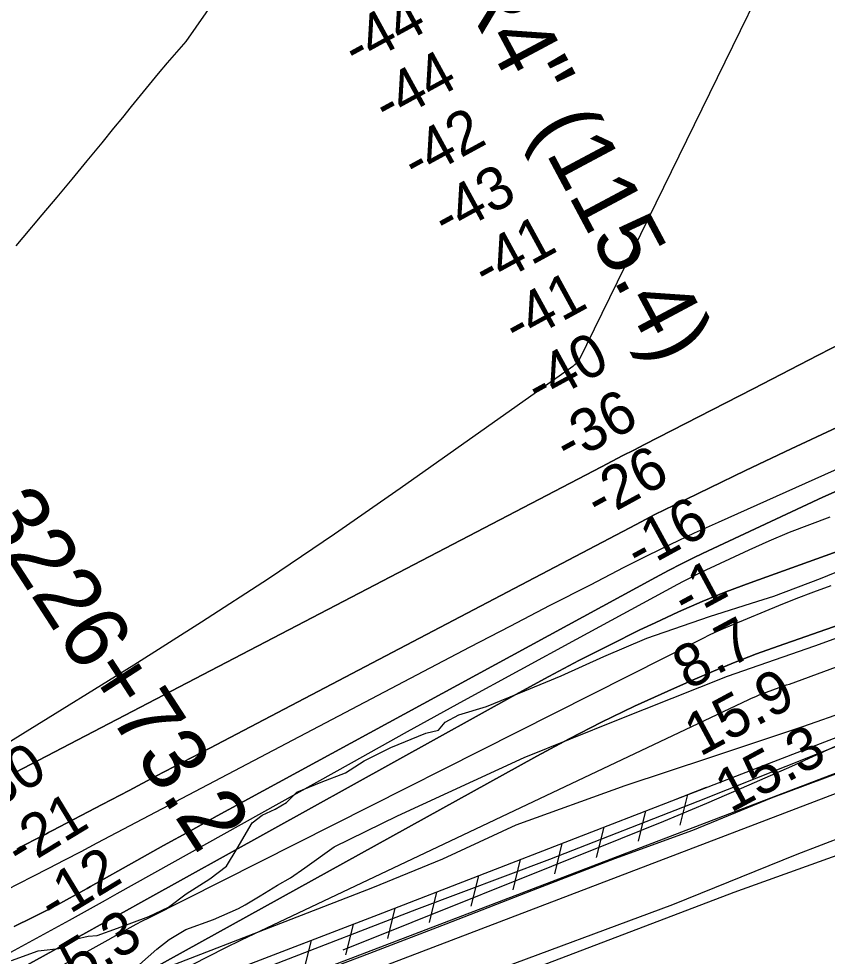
# Model space of a CAD drawing. Extents: x 3598634 to 3636690, y 517270 to 542944.
# Drawn here: x 3611825 to 3613087, y 532240 to 533703 of the extents above; entities that cross this region are included whole.
import ezdxf

# ---------------------------------------------------------------- set-up
doc = ezdxf.new("R2010")
doc.units = 0
for name, color, linetype in [('V-CHAN-NAID', 7, 'Continuous'), ('V-FLOD-BASE', 7, 'Continuous'), ('V-LEVE-TOET', 7, 'Continuous'), ('V-RIVR-EDGE', 7, 'Continuous'), ('V-RIVR-RANG', 7, 'Continuous'), ('V-ROAD-CNTR', 7, 'Continuous'), ('V-RRAP-FSHR', 7, 'Continuous'), ('V-SITE-VEGE', 7, 'Continuous'), ('V-SURV-IDEN', 7, 'Continuous'), ('V-SURV-LINE', 7, 'Continuous'), ('V-TOPO-DPTH', 7, 'Continuous'), ('V-TOPO-MAJR', 7, 'Continuous'), ('V-TOPO-MINR', 7, 'Continuous'), ('V-TOPO-WATR', 7, 'Continuous')]:
    doc.layers.add(name, color=color, linetype=linetype)

msp = doc.modelspace()

# ---------------------------------------------------------------- linework, layer by layer
at = {"layer": 'V-FLOD-BASE'}
msp.add_lwpolyline([(3611809.6, 531773.7), (3611831.7, 531791.7), (3611852.7, 531811.4), (3611891.2, 531857.7), (3611922.6, 531898.7), (3611939.3, 531923.2), (3611960, 531962.8), (3611986.2, 532024.4), (3612002.6, 532058.3), (3612023.3, 532091.3), (3612038.2, 532108), (3612064.9, 532125.9), (3612105.6, 532143.5), (3612187.7, 532176.5), (3612280.6, 532209.8), (3612373.1, 532244.5), (3612492.2, 532290.2), (3612635.3, 532346.2), (3612755.4, 532392.4), (3612877.2, 532436.9), (3613000.3, 532486.9), (3613110.7, 532528.5)], dxfattribs=at)
at = {"layer": 'V-LEVE-TOET'}
for points in [[(3614422.5, 533072.1), (3614215, 532994.1), (3614015.6, 532917.9), (3613809.6, 532838.6), (3613554.3, 532741.8), (3613333.5, 532656.8), (3613114.3, 532572.4), (3612885.4, 532481.3), (3612653.5, 532390.9), (3612445.9, 532312.9), (3612222.6, 532226.6), (3612066, 532170), (3612060.2, 532168), (3612054.6, 532165.8), (3612049, 532163.3), (3612043.5, 532160.7), (3612038.2, 532157.9), (3612032.9, 532154.9), (3612027.7, 532151.8), (3612022.6, 532148.4)], [(3614507.1, 532961.2), (3614278.7, 532871), (3614092.5, 532804.1), (3613891.8, 532726.2), (3613693.3, 532653.9), (3613452.7, 532556.4), (3613267.8, 532486.3), (3613039.9, 532398.8), (3612845.8, 532320.2), (3612548.5, 532209.7), (3612242.6, 532090.8), (3612175.5, 532059.9), (3612151.4, 532047.8), (3612126.1, 532029.3), (3612098.2, 532004.8), (3612075.7, 531978.2), (3612025.6, 531901.8), (3611961.7, 531804.5), (3611905.3, 531746.4), (3611848, 531692.4), (3611778.3, 531638.3)]]:
    msp.add_lwpolyline(points, dxfattribs=at)
at = {"layer": 'V-RIVR-EDGE'}
msp.add_lwpolyline([(3611813.5, 532233), (3611855, 532248.5), (3611892.2, 532252.6), (3611915.1, 532266.9), (3611933.1, 532271.1), (3611946.9, 532272.2), (3611978.8, 532283.6), (3612028, 532302.1), (3612058.7, 532316.4), (3612086.3, 532337.3), (3612123, 532360.7), (3612148.9, 532380.4), (3612165.8, 532408), (3612189.3, 532448.1), (3612204.9, 532460.1), (3612225.3, 532469.7), (3612242.8, 532479.8), (3612259, 532496), (3612296.9, 532511.5), (3612334.7, 532526.4), (3612364.2, 532545), (3612405.7, 532565.9), (3612460.4, 532587.9), (3612480.2, 532592.7), (3612490.4, 532605.3), (3612512.1, 532616.6), (3612555.3, 532629.7), (3612614.8, 532654.2), (3612671.9, 532677.5), (3612738.6, 532707.9), (3612805.3, 532736.6), (3612903.3, 532770), (3612979, 532794.4), (3613003.6, 532802.1), (3613076.9, 532829.6), (3613139.4, 532855.2)], dxfattribs=at)
at = {"layer": 'V-ROAD-CNTR'}
msp.add_lwpolyline([(3612226.4, 532062.1), (3612430.1, 532146.2), (3612651.1, 532229.1), (3612941.7, 532339.9), (3613141.7, 532411.5), (3613453.6, 532538.8), (3613757.3, 532652.7), (3614058.1, 532765.6), (3614367.4, 532889.4), (3614416.7, 532906.6), (3614507.9, 532930.4), (3614637.9, 532981.5), (3614762, 533030.3), (3614915, 533089.5), (3615031.8, 533135)], dxfattribs=at)
at = {"layer": 'V-RRAP-FSHR'}
for p, q in [((3612868.8, 532492.1), (3612857, 532444.7)), ((3612803.5, 532466.8), (3612791.9, 532419.4)), ((3612738.3, 532441.4), (3612726.6, 532394)), ((3612673, 532416.1), (3612661.4, 532368.7)), ((3612607.8, 532390.8), (3612596.1, 532343.3)), ((3612542.5, 532365.4), (3612530.9, 532318)), ((3612477.3, 532340.1), (3612465.6, 532292.7)), ((3612412, 532314.7), (3612400.4, 532267.3)), ((3612346.7, 532289.6), (3612334.8, 532242.2)), ((3612281.3, 532264.6), (3612269.5, 532217.2))]:
    msp.add_line(p, q, dxfattribs=at)
for points in [[(3610481.4, 531014.9), (3610518.1, 531016.4), (3610543, 531035.1), (3610817.5, 531253.7), (3610959.6, 531343), (3611372.9, 531576), (3611600.4, 531710.3), (3611708.4, 531774.9), (3611794.5, 531830.6), (3611891.7, 531953), (3611922.6, 532018.4), (3611961, 532105.7), (3611976.1, 532126), (3611993.9, 532140.9), (3612020, 532159.1), (3612058.3, 532179.1), (3612393, 532307.4), (3612844.4, 532482.7), (3613372.5, 532686), (3613879.4, 532879.9), (3614277.5, 533031.9), (3614728.5, 533206.5)], [(3612157.5, 532217.1), (3612393, 532307.4), (3612844.4, 532482.7), (3612898.7, 532503.6)]]:
    msp.add_lwpolyline(points, dxfattribs=at)
at = {"layer": 'V-SITE-VEGE'}
for points in [[(3611806.3, 532193.1), (3611864.9, 532204.6), (3611894.9, 532207.8), (3611935, 532203.4), (3611980.5, 532210.6), (3612013.2, 532227), (3612040.4, 532251), (3612059.6, 532266.1), (3612085.8, 532281.7), (3612128.9, 532297.3), (3612168.1, 532314.5), (3612178.1, 532320.3), (3612201.9, 532333.9), (3612228.5, 532350.6), (3612249.2, 532362.3), (3612271.5, 532377.9), (3612317.2, 532410.8), (3612416, 532459.2), (3612614.1, 532550), (3612758.8, 532608.2), (3612931.5, 532677.3), (3613068.1, 532724.6), (3613182.8, 532766.1)], [(3613191.1, 532647.8), (3613048.7, 532598.1), (3612904.8, 532550.3), (3612771.2, 532505.7), (3612600.8, 532444.7), (3612486.2, 532391.3), (3612376.9, 532346.8), (3612224.1, 532287.4), (3612060.2, 532223.7), (3612036.8, 532209.7), (3612018, 532189.6), (3611981.2, 532144.7), (3611939.7, 532117.9), (3611890.1, 532098.7), (3611874.3, 532094), (3611851.2, 532091.2), (3611832.3, 532096.5), (3611790.3, 532156)]]:
    msp.add_lwpolyline(points, dxfattribs=at)
at = {"layer": 'V-SURV-LINE'}
for points in [[(3612136.5, 532157.6), (3613241.5, 532579.7)], [(3613252.2, 532551.7), (3612147.2, 532129.6)]]:
    msp.add_lwpolyline(points, dxfattribs=at)
at = {"layer": 'V-TOPO-DPTH'}
for points in [[(3611811.7, 532575.5), (3611831, 532587.5), (3612004.4, 532695), (3612109.9, 532761.7), (3612214.5, 532829.6), (3612317.8, 532899.5), (3612420.4, 532970.5), (3612690.1, 533161.2), (3612690.9, 533161.8), (3612693.1, 533163.6), (3612696.4, 533166.4), (3612697.3, 533167.3), (3612698.6, 533168.6), (3612699.6, 533170.2), (3613228.4, 534250.3)], [(3611811.7, 532575.5), (3611831, 532587.5), (3612004.4, 532695), (3612109.9, 532761.7), (3612214.5, 532829.6), (3612317.8, 532899.5), (3612420.4, 532970.5), (3612690.1, 533161.2), (3612690.9, 533161.8), (3612693.1, 533163.6), (3612696.4, 533166.4), (3612697.3, 533167.3), (3612698.6, 533168.6), (3612699.6, 533170.2), (3613228.4, 534250.3)], [(3611819.3, 532526.5), (3612734.6, 533004), (3612751.4, 533012.7), (3612768.2, 533021.4), (3612785, 533030.1), (3612801.8, 533038.7), (3612971.3, 533125.8), (3613072.9, 533178), (3613174.4, 533230.3), (3613275.9, 533282.8), (3613377.3, 533335.3), (3613621.4, 533461.8), (3613640.5, 533471.9), (3613659.6, 533482), (3613678.6, 533492.4), (3613697.5, 533502.9), (3614185.9, 533777.2)], [(3614185.9, 533777.2), (3613697.5, 533502.9), (3613678.6, 533492.4), (3613659.6, 533482), (3613640.5, 533471.9), (3613621.4, 533461.8), (3613377.3, 533335.3), (3613275.9, 533282.8), (3613174.4, 533230.3), (3613072.9, 533178), (3612971.3, 533125.8), (3612801.8, 533038.7), (3612785, 533030.1), (3612768.2, 533021.4), (3612751.4, 533012.7), (3612734.6, 533004), (3611819.3, 532526.5)], [(3611822.1, 532407.2), (3611828.1, 532410.4), (3611834.2, 532413.6), (3611840.3, 532416.8), (3611846.4, 532419.9), (3611852.5, 532423.1), (3611864.9, 532429.5), (3611868.1, 532431.1), (3611871.2, 532432.8), (3611874.4, 532434.4), (3611877.6, 532436.1), (3611955.1, 532476.8), (3611997.1, 532498.8), (3612039, 532520.8), (3612081, 532542.8), (3612122.9, 532564.8), (3612788.6, 532914.1), (3612803.4, 532921.8), (3612818.2, 532929.3), (3612833.1, 532936.8), (3612848, 532944.1), (3612959.7, 532998.3), (3613030.7, 533032.1), (3613102, 533065.2)], [(3613102, 533065.2), (3613030.7, 533032.1), (3612959.7, 532998.3), (3612848, 532944.1), (3612833.1, 532936.8), (3612818.2, 532929.3), (3612803.4, 532921.8), (3612788.6, 532914.1), (3612122.9, 532564.8), (3612081, 532542.8), (3612039, 532520.8), (3611997.1, 532498.8), (3611955.1, 532476.8), (3611877.6, 532436.1), (3611874.4, 532434.4), (3611871.2, 532432.8), (3611868.1, 532431.1), (3611864.9, 532429.5), (3611852.5, 532423.1), (3611846.4, 532419.9), (3611840.3, 532416.8), (3611834.2, 532413.6), (3611828.1, 532410.4), (3611822.1, 532407.2)], [(3613144.9, 532985), (3613080.5, 532956.3), (3612901.5, 532872.7), (3612880.6, 532862.7), (3612859.9, 532852.5), (3612839.4, 532841.9), (3612819, 532831), (3612176.6, 532481.7), (3612134.7, 532458.8), (3612092.8, 532435.8), (3612050.9, 532412.6), (3612009.2, 532389.2), (3611936.8, 532348.7), (3611931.3, 532345.6), (3611925.7, 532342.5), (3611920.2, 532339.4), (3611914.6, 532336.4), (3611883.9, 532319.6), (3611874.5, 532314.5), (3611865.1, 532309.6), (3611855.7, 532304.9), (3611846.2, 532300.2), (3611836.6, 532295.6), (3611827.1, 532291.1), (3611817.5, 532286.5)], [(3611817.5, 532286.5), (3611827.1, 532291.1), (3611836.6, 532295.6), (3611846.2, 532300.2), (3611855.7, 532304.9), (3611865.1, 532309.6), (3611874.5, 532314.5), (3611883.9, 532319.6), (3611914.6, 532336.4), (3611920.2, 532339.4), (3611925.7, 532342.5), (3611931.3, 532345.6), (3611936.8, 532348.7), (3612009.2, 532389.2), (3612050.9, 532412.6), (3612092.8, 532435.8), (3612134.7, 532458.8), (3612176.6, 532481.7), (3612819, 532831), (3612839.4, 532841.9), (3612859.9, 532852.5), (3612880.6, 532862.7), (3612901.5, 532872.7), (3613080.5, 532956.3), (3613144.9, 532985)], [(3613110.1, 532874.4), (3612966.7, 532822.7), (3612929.1, 532808.5), (3612891.7, 532793.5), (3612854.9, 532777.4), (3612818.3, 532760.5), (3612794.8, 532749.2), (3612747, 532725.7), (3612699.4, 532701.6), (3612652.3, 532676.7), (3612605.4, 532651.3), (3612020, 532326.4), (3611988.3, 532308.9), (3611956.6, 532291.4), (3611924.9, 532273.9), (3611893.1, 532256.5), (3611719.6, 532161.5)], [(3611719.6, 532161.5), (3611893.1, 532256.5), (3611924.9, 532273.9), (3611956.6, 532291.4), (3611988.3, 532308.9), (3612020, 532326.4), (3612605.4, 532651.3), (3612652.3, 532676.7), (3612699.4, 532701.6), (3612747, 532725.7), (3612794.8, 532749.2), (3612818.3, 532760.5), (3612854.9, 532777.4), (3612891.7, 532793.5), (3612929.1, 532808.5), (3612966.7, 532822.7), (3613110.1, 532874.4)], [(3613161.2, 532776.5), (3613010.8, 532724), (3612976.9, 532711.7), (3612943.2, 532698.8), (3612909.8, 532685.1), (3612876.6, 532670.9), (3612838.1, 532653.8), (3612786.2, 532630), (3612734.8, 532605.2), (3612684, 532579.1), (3612633.6, 532552.1), (3612032.6, 532219.5), (3612020.5, 532212.5), (3612008.6, 532205.2), (3611997, 532197.5), (3611985.6, 532189.4), (3611615.9, 531917.4)]]:
    msp.add_lwpolyline(points, dxfattribs=at)
at = {"layer": 'V-TOPO-MAJR'}
msp.add_lwpolyline([(3611820.5, 533348.7), (3611831.4, 533362.1), (3611861.2, 533397.1), (3611884.8, 533425.1), (3611908.3, 533453.1), (3611931.6, 533481.4), (3611954.8, 533509.8), (3611973.1, 533532.4), (3611987, 533549.5), (3612000.9, 533566.6), (3612014.9, 533583.7), (3612028.9, 533600.8), (3612043, 533617.7), (3612057.2, 533634.6), (3612071.6, 533651.3), (3612086.1, 533668), (3612297.4, 533971.1)], dxfattribs=at)
at = {"layer": 'V-TOPO-MINR'}
for points in [[(3611811.7, 532575.5), (3611831, 532587.5), (3612004.4, 532695), (3612109.9, 532761.7), (3612214.5, 532829.6), (3612317.8, 532899.5), (3612420.4, 532970.5), (3612690.1, 533161.2), (3612690.9, 533161.8), (3612693.1, 533163.6), (3612696.4, 533166.4), (3612697.3, 533167.3), (3612698.6, 533168.6), (3612699.6, 533170.2), (3613228.4, 534250.3)], [(3611819.3, 532526.5), (3612734.6, 533004), (3612751.4, 533012.7), (3612768.2, 533021.4), (3612785, 533030.1), (3612801.8, 533038.7), (3612971.3, 533125.8), (3613072.9, 533178), (3613174.4, 533230.3), (3613275.9, 533282.8), (3613377.3, 533335.3), (3613621.4, 533461.8), (3613640.5, 533471.9), (3613659.6, 533482), (3613678.6, 533492.4), (3613697.5, 533502.9), (3614185.9, 533777.2)], [(3611822.1, 532407.2), (3611828.1, 532410.4), (3611834.2, 532413.6), (3611840.3, 532416.8), (3611846.4, 532419.9), (3611852.5, 532423.1), (3611864.9, 532429.5), (3611868.1, 532431.1), (3611871.2, 532432.8), (3611874.4, 532434.4), (3611877.6, 532436.1), (3611955.1, 532476.8), (3611997.1, 532498.8), (3612039, 532520.8), (3612081, 532542.8), (3612122.9, 532564.8), (3612788.6, 532914.1), (3612803.4, 532921.8), (3612818.2, 532929.3), (3612833.1, 532936.8), (3612848, 532944.1), (3612959.7, 532998.3), (3613030.7, 533032.1), (3613102, 533065.2)], [(3611764.6, 532322.6), (3611846.2, 532364.3), (3611871.6, 532377.3), (3611896.9, 532390.3), (3611922.1, 532403.5), (3611947.4, 532416.7), (3612467.3, 532690.1), (3612529.7, 532722.8), (3612592.1, 532755.3), (3612654.7, 532787.7), (3612717.3, 532819.9), (3612770.1, 532847), (3612806.5, 532865.3), (3612843.2, 532883.2), (3612880.1, 532900.6), (3612917.2, 532917.5), (3613204.2, 533046)], [(3611945.2, 532128.3), (3611957.7, 532138.7), (3611973.1, 532150.7), (3612016.8, 532183.2), (3612020.4, 532185.7), (3612024.1, 532187.9), (3612070.6, 532213.3), (3612095.8, 532226.9), (3612121.3, 532240.1), (3612146.9, 532252.9), (3612172.7, 532265.4), (3612964.8, 532640.7), (3612968.9, 532642.6), (3612972.9, 532644.4), (3612977, 532646.1), (3612981.1, 532647.8), (3613023.7, 532663.6), (3613028.5, 532664.8), (3613915.9, 532991.8), (3613919.3, 532993.3), (3613922.7, 532994.7), (3613937.2, 533000.8), (3613941.6, 533002.4)], [(3613941.6, 533002.4), (3613946.1, 533003.5), (3613947.3, 533003.3), (3613948, 533002.7), (3613948.2, 533001.8), (3613948, 533000.7), (3613939.9, 532988.9), (3613934.3, 532982), (3613928, 532975.7), (3613920.9, 532970.4), (3613913.2, 532965.8), (3613391.5, 532706.1), (3613310.2, 532666.2), (3613228.6, 532627), (3613146.6, 532588.7), (3613064.3, 532551.1), (3613031.3, 532536.2), (3612965, 532506.9), (3612898.5, 532478.2), (3612831.7, 532450.3), (3612764.6, 532422.9), (3612330.7, 532249.1)], [(3611817.5, 532286.5), (3611827.1, 532291.1), (3611836.6, 532295.6), (3611846.2, 532300.2), (3611855.7, 532304.9), (3611865.1, 532309.6), (3611874.5, 532314.5), (3611883.9, 532319.6), (3611914.6, 532336.4), (3611920.2, 532339.4), (3611925.7, 532342.5), (3611931.3, 532345.6), (3611936.8, 532348.7), (3612009.2, 532389.2), (3612050.9, 532412.6), (3612092.8, 532435.8), (3612134.7, 532458.8), (3612176.6, 532481.7), (3612819, 532831), (3612839.4, 532841.9), (3612859.9, 532852.5), (3612880.6, 532862.7), (3612901.5, 532872.7), (3613080.5, 532956.3), (3613144.9, 532985)], [(3611801.1, 532240.1), (3611903.8, 532296.3), (3611922.5, 532306.6), (3611941.2, 532316.9), (3611959.9, 532327.2), (3611978.5, 532337.6), (3612344.3, 532541.8), (3612431.9, 532590.6), (3612519.6, 532639), (3612607.5, 532687.2), (3612695.6, 532735.1), (3612853.7, 532820.8), (3612862.8, 532825.6), (3612872, 532830.3), (3612881.2, 532834.9), (3612890.5, 532839.3), (3612965.5, 532874.4), (3612996.7, 532888.4), (3613028.1, 532901.7), (3613059.9, 532914), (3613092, 532925.6)], [(3611639.1, 532084.7), (3611969, 532268.2), (3611969.6, 532268.5), (3611970.8, 532269.2), (3611971.4, 532269.5), (3611989.2, 532279.4), (3611998.7, 532284.7), (3612008.3, 532289.8), (3612018, 532294.9), (3612027.7, 532299.8), (3612892.5, 532736.1), (3612904.6, 532742.1), (3612916.8, 532747.8), (3612929.1, 532753.2), (3612941.4, 532758.5), (3613011.5, 532787.3), (3613038.7, 532798.1), (3613066.1, 532808.6), (3613093.6, 532818.5)], [(3611615.9, 531917.4), (3611985.6, 532189.4), (3611997, 532197.5), (3612008.6, 532205.2), (3612020.5, 532212.5), (3612032.6, 532219.5), (3612633.6, 532552.1), (3612684, 532579.1), (3612734.8, 532605.2), (3612786.2, 532630), (3612838.1, 532653.8), (3612876.6, 532670.9), (3612909.8, 532685.1), (3612943.2, 532698.8), (3612976.9, 532711.7), (3613010.8, 532724), (3613161.2, 532776.5)]]:
    msp.add_lwpolyline(points, dxfattribs=at)
at = {"layer": 'V-TOPO-WATR'}
msp.add_lwpolyline([(3611719.6, 532161.5), (3611893.1, 532256.5), (3611924.9, 532273.9), (3611956.6, 532291.4), (3611988.3, 532308.9), (3612020, 532326.4), (3612605.4, 532651.3), (3612652.3, 532676.7), (3612699.4, 532701.6), (3612747, 532725.7), (3612794.8, 532749.2), (3612818.3, 532760.5), (3612854.9, 532777.4), (3612891.7, 532793.5), (3612929.1, 532808.5), (3612966.7, 532822.7), (3613110.1, 532874.4)], dxfattribs=at)

# ---------------------------------------------------------------- texts
at = {"layer": 'V-CHAN-NAID'}
msp.add_text('AMA WRECK R "WR4" (115.4)', height=100, rotation=298.0823, dxfattribs=at).set_placement((3611955.4, 534790.2))
at = {"layer": 'V-RIVR-RANG'}
for s, rotation, p in [('-44', 28.6487, (3612351.9, 533624.4)), ('-44', 28.6487, (3612399.7, 533536.5)), ('-42', 28.6487, (3612444.8, 533447.3)), ('-43', 28.6487, (3612492.1, 533359.1)), ('-41', 28.6487, (3612554.9, 533279.5)), ('-41', 28.6487, (3612602.6, 533191.6)), ('-40', 28.6487, (3612637.4, 533096.6)), ('-36', 28.6487, (3612682.5, 533007.4)), ('-26', 28.6487, (3612730.7, 532919.7)), ('-16', 28.6487, (3612793.3, 532840)), ('-1', 28.3683, (3612866.5, 532766.2)), ('8.7', 28.3683, (3612870.1, 532654.5)), ('15.9', 28.3683, (3612888.4, 532550.7)), ('15.3', 28.3683, (3612936.3, 532463)), ('-30', 31.257, (3611762.4, 532452.9)), ('-21', 31.257, (3611827.2, 532375.2)), ('-12', 31.257, (3611879.1, 532289.8)), ('5.3', 30.9783, (3611914.9, 532195))]:
    msp.add_text(s, height=67, rotation=rotation, dxfattribs=at).set_placement(p)
at = {"layer": 'V-SURV-IDEN'}
msp.add_text('3226+73.2', height=100, rotation=302.9751, dxfattribs=at).set_placement((3611761.2, 532930))

doc.saveas('drawing.dxf')
